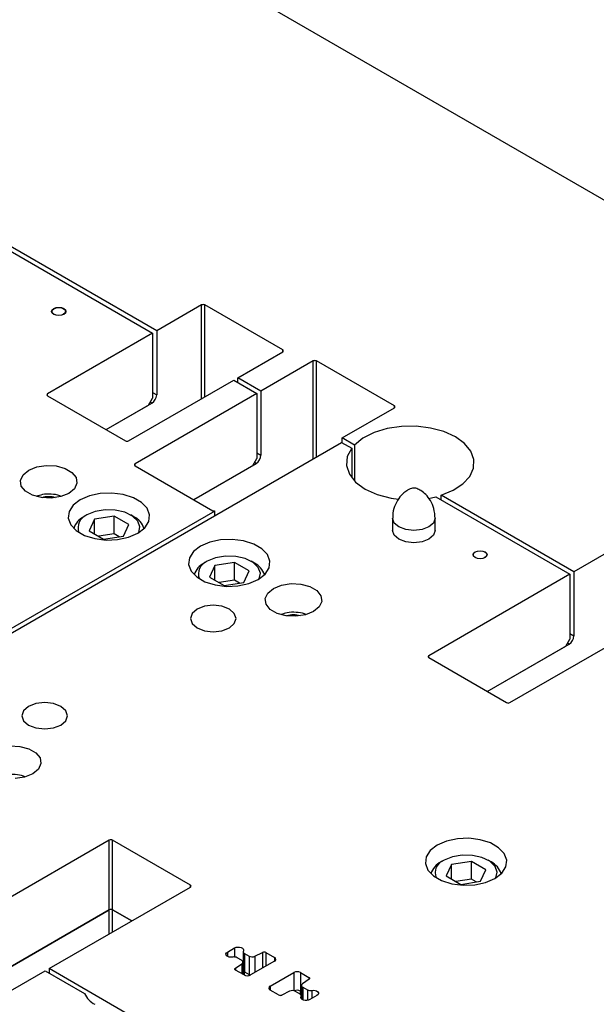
# Model space of a CAD drawing. Header units: inches. Extents: x 1802 to 2468, y -253 to -72.
# Tile 524 of 570: x 2337.61 to 2340.15, y -95.98 to -91.64. Entities that reach past the tile are written whole.
import ezdxf

# ---------------------------------------------------------------- set-up
doc = ezdxf.new("R2010")
doc.units = ezdxf.units.IN
doc.header["$LTSCALE"] = 0.5
doc.header["$MEASUREMENT"] = 0
for name, color, linetype in [('ST1-M-S', 193, 'Continuous'), ('ST2-M-S', 193, 'Continuous'), ('SVE-M-S', 8, 'Continuous')]:
    doc.layers.add(name, color=color, linetype=linetype)

msp = doc.modelspace()

# ---------------------------------------------------------------- linework, layer by layer
at = {"layer": 'ST1-M-S', "linetype": 'Continuous', "lineweight": 25}
for p, q in [((2337.10424, -90.66233), (2344.0019, -94.64426)), ((2337.10617, -92.39831), (2338.19181, -93.02504)), ((2338.20949, -93.01483), (2337.12982, -92.39155)), ((2337.74665, -92.92911), (2337.74905, -92.92215)), ((2337.74905, -92.92215), (2337.75588, -92.91625)), ((2337.75588, -92.91625), (2337.7661, -92.91231)), ((2337.7661, -92.91231), (2337.77815, -92.91092)), ((2337.77815, -92.91092), (2337.79021, -92.91231)), ((2337.79021, -92.91231), (2337.80043, -92.91625)), ((2337.80043, -92.91625), (2337.80726, -92.92215)), ((2337.80726, -92.92215), (2337.80965, -92.92911)), ((2338.40748, -92.90054), (2338.20949, -93.01483)), ((2338.40748, -93.31282), (2338.40748, -92.90054)), ((2338.76457, -93.09851), (2338.42162, -92.90054)), ((2338.42162, -93.30466), (2338.42162, -92.90054)), ((2337.74905, -92.93607), (2337.74665, -92.92911)), ((2337.75588, -92.94197), (2337.74905, -92.93607)), ((2337.7661, -92.94591), (2337.75588, -92.94197)), ((2337.77815, -92.94729), (2337.7661, -92.94591)), ((2337.79021, -92.94591), (2337.77815, -92.94729)), ((2337.80043, -92.94197), (2337.79021, -92.94591)), ((2337.80726, -92.93607), (2337.80043, -92.94197)), ((2337.80965, -92.92911), (2337.80726, -92.93607)), ((2338.20949, -93.01483), (2338.20949, -93.29654)), ((2338.19181, -93.02504), (2337.72866, -93.29241)), ((2338.19181, -93.02504), (2338.19181, -93.31083)), ((2338.76457, -93.10668), (2338.76457, -93.09851)), ((2338.56658, -93.22098), (2338.76457, -93.10668)), ((2338.89947, -93.14718), (2338.66911, -93.28016)), ((2338.89947, -93.57783), (2338.89947, -93.14718)), ((2339.25656, -93.34516), (2338.91361, -93.14718)), ((2338.91361, -93.56967), (2338.91361, -93.14718)), ((2338.08575, -93.49855), (2338.5489, -93.23118)), ((2338.5489, -93.23118), (2338.65143, -93.29037)), ((2338.66911, -93.28016), (2338.56658, -93.22098)), ((2338.56658, -93.24139), (2338.56658, -93.22098)), ((2337.72866, -93.30058), (2337.72866, -93.29241)), ((2337.72866, -93.30058), (2338.0716, -93.49855)), ((2338.65143, -93.29037), (2338.11458, -93.60029)), ((2338.17413, -93.34145), (2338.19181, -93.31083)), ((2338.19181, -93.28633), (2338.20949, -93.29654)), ((2338.65143, -93.29037), (2338.65143, -93.57616)), ((2338.66911, -93.28016), (2338.66911, -93.56187)), ((2337.98679, -93.44959), (2338.18828, -93.33328)), ((2337.98679, -93.44959), (2338.17413, -93.34145)), ((2338.18828, -93.33328), (2338.1812, -93.3292)), ((2339.0262, -93.48631), (2339.25656, -93.35332)), ((2339.25656, -93.35332), (2339.25656, -93.34516)), ((2339.22475, -93.44505), (2339.16733, -93.46257)), ((2339.28759, -93.43559), (2339.22475, -93.44505)), ((2339.35251, -93.4347), (2339.28759, -93.43559)), ((2339.41606, -93.44242), (2339.35251, -93.4347)), ((2339.47486, -93.45834), (2339.41606, -93.44242)), ((2339.08056, -93.51769), (2339.0262, -93.48631)), ((2339.0262, -93.50672), (2339.0262, -93.48631)), ((2339.1184, -93.48722), (2339.08056, -93.51769)), ((2339.16733, -93.46257), (2339.1184, -93.48722)), ((2339.52577, -93.48161), (2339.47486, -93.45834)), ((2339.56609, -93.511), (2339.52577, -93.48161)), ((2336.37278, -95.03646), (2339.02443, -93.5057)), ((2339.02443, -93.5057), (2339.06885, -93.53134)), ((2339.06885, -93.53134), (2339.04942, -93.56854)), ((2339.06885, -93.53134), (2339.06885, -93.6617)), ((2339.08056, -93.51769), (2339.08056, -93.67536)), ((2339.59366, -93.54495), (2339.56609, -93.511)), ((2338.63375, -93.60678), (2338.65143, -93.57616)), ((2338.65143, -93.55167), (2338.66911, -93.56187)), ((2339.04942, -93.56854), (2339.04584, -93.60733)), ((2339.60703, -93.58163), (2339.59366, -93.54495)), ((2337.64557, -93.62816), (2337.68113, -93.61378)), ((2337.68113, -93.61378), (2337.72307, -93.6073)), ((2337.72307, -93.6073), (2337.76631, -93.60948)), ((2337.76631, -93.60948), (2337.80566, -93.62007)), ((2337.80566, -93.62007), (2337.83635, -93.63779)), ((2338.11458, -93.60845), (2338.11458, -93.60029)), ((2338.11458, -93.60845), (2338.45753, -93.80643)), ((2338.37272, -93.75747), (2338.6479, -93.59861)), ((2338.37272, -93.75747), (2338.63375, -93.60678)), ((2338.6479, -93.59861), (2338.64082, -93.59453)), ((2339.04584, -93.60733), (2339.05831, -93.6455)), ((2339.5891, -93.65539), (2339.60549, -93.61911)), ((2339.60549, -93.61911), (2339.60703, -93.58163)), ((2337.60944, -93.6729), (2337.62067, -93.64869)), ((2337.62067, -93.64869), (2337.64557, -93.62816)), ((2337.83635, -93.63779), (2337.8547, -93.66051)), ((2337.8547, -93.66051), (2337.85848, -93.68547)), ((2339.05831, -93.6455), (2339.08611, -93.68088)), ((2339.55875, -93.68853), (2339.5891, -93.65539)), ((2337.61322, -93.69786), (2337.60944, -93.6729)), ((2337.63157, -93.72057), (2337.61322, -93.69786)), ((2337.85848, -93.68547), (2337.84725, -93.70968)), ((2339.08611, -93.68088), (2339.12767, -93.71143)), ((2339.51605, -93.71678), (2339.55875, -93.68853)), ((2337.66226, -93.7383), (2337.63157, -93.72057)), ((2337.70161, -93.74889), (2337.66226, -93.7383)), ((2337.74485, -93.75107), (2337.70161, -93.74889)), ((2337.78679, -93.74458), (2337.74485, -93.75107)), ((2337.82235, -93.73021), (2337.78679, -93.74458)), ((2337.84725, -93.70968), (2337.82235, -93.73021)), ((2337.9131, -93.74131), (2337.8722, -93.75899)), ((2337.96097, -93.73101), (2337.9131, -93.74131)), ((2338.01193, -93.7289), (2337.96097, -93.73101)), ((2338.06185, -93.73517), (2338.01193, -93.7289)), ((2338.1067, -93.74931), (2338.06185, -93.73517)), ((2338.14282, -93.77016), (2338.1067, -93.74931)), ((2339.12767, -93.71143), (2339.1806, -93.73542)), ((2339.1806, -93.73542), (2339.24188, -93.75147)), ((2339.24188, -93.75147), (2339.27474, -93.75623)), ((2339.40696, -93.75229), (2339.43963, -93.74538)), ((2339.43963, -93.74538), (2340.03029, -94.08637)), ((2339.46328, -93.73863), (2339.51605, -93.71678)), ((2340.04797, -94.07616), (2339.46328, -93.73863)), ((2339.46328, -93.75904), (2339.46328, -93.73863)), ((2337.84158, -93.7826), (2337.82373, -93.81023)), ((2337.8722, -93.75899), (2337.84158, -93.7826)), ((2338.16731, -93.79605), (2338.14282, -93.77016)), ((2338.46523, -93.80811), (2336.89663, -94.71364)), ((2337.82373, -93.81023), (2337.82008, -93.83965)), ((2338.17817, -93.82487), (2338.16731, -93.79605)), ((2338.17452, -93.85429), (2338.17817, -93.82487)), ((2338.46523, -93.82852), (2338.46523, -93.80811)), ((2337.82008, -93.83965), (2337.83094, -93.86847)), ((2337.83094, -93.86847), (2337.85543, -93.89436)), ((2338.12605, -93.90553), (2338.15667, -93.88192)), ((2338.15667, -93.88192), (2338.17452, -93.85429)), ((2337.85543, -93.89436), (2337.89155, -93.91522)), ((2337.89155, -93.91522), (2337.9364, -93.92935)), ((2338.03728, -93.93352), (2338.08515, -93.92321)), ((2338.08515, -93.92321), (2338.12605, -93.90553)), ((2339.25601, -93.9142), (2339.24888, -93.89349)), ((2339.27634, -93.93176), (2339.25601, -93.9142)), ((2339.42924, -93.9142), (2339.40892, -93.93176)), ((2339.43638, -93.89349), (2339.42924, -93.9142)), ((2337.9364, -93.92935), (2337.98632, -93.93562)), ((2337.98632, -93.93562), (2338.03728, -93.93352)), ((2338.40253, -93.96309), (2338.37191, -93.9867)), ((2338.44343, -93.94541), (2338.40253, -93.96309)), ((2338.4913, -93.93511), (2338.44343, -93.94541)), ((2338.54226, -93.933), (2338.4913, -93.93511)), ((2338.59218, -93.93927), (2338.54226, -93.933)), ((2338.63703, -93.95341), (2338.59218, -93.93927)), ((2338.67315, -93.97426), (2338.63703, -93.95341)), ((2339.30675, -93.94349), (2339.27634, -93.93176)), ((2339.34263, -93.94761), (2339.30675, -93.94349)), ((2339.3785, -93.94349), (2339.34263, -93.94761)), ((2339.40892, -93.93176), (2339.3785, -93.94349)), ((2338.37191, -93.9867), (2338.35406, -94.01434)), ((2338.69764, -94.00015), (2338.67315, -93.97426)), ((2338.7085, -94.02897), (2338.69764, -94.00015)), ((2339.60331, -94.00064), (2339.60567, -93.9938)), ((2339.60567, -94.00749), (2339.60331, -94.00064)), ((2339.60567, -93.9938), (2339.61239, -93.98799)), ((2339.61239, -94.0133), (2339.60567, -94.00749)), ((2339.61239, -93.98799), (2339.62245, -93.98411)), ((2339.62245, -93.98411), (2339.63431, -93.98275)), ((2339.63431, -93.98275), (2339.64617, -93.98411)), ((2339.64617, -93.98411), (2339.65623, -93.98799)), ((2339.65623, -93.98799), (2339.66295, -93.9938)), ((2339.66295, -94.00749), (2339.65623, -94.0133)), ((2339.66295, -93.9938), (2339.66531, -94.00064)), ((2339.66531, -94.00064), (2339.66295, -94.00749)), ((2340.22828, -93.97207), (2340.04797, -94.07616)), ((2338.35406, -94.01434), (2338.35041, -94.04376)), ((2338.35041, -94.04376), (2338.36127, -94.07258)), ((2338.70485, -94.05839), (2338.7085, -94.02897)), ((2339.62245, -94.01718), (2339.61239, -94.0133)), ((2339.63431, -94.01854), (2339.62245, -94.01718)), ((2339.64617, -94.01718), (2339.63431, -94.01854)), ((2339.65623, -94.0133), (2339.64617, -94.01718)), ((2338.36127, -94.07258), (2338.38576, -94.09846)), ((2338.38576, -94.09846), (2338.42188, -94.11932)), ((2338.65638, -94.10964), (2338.687, -94.08602)), ((2338.687, -94.08602), (2338.70485, -94.05839)), ((2340.03029, -94.08637), (2339.40804, -94.44559)), ((2340.03029, -94.08637), (2340.03029, -94.37216)), ((2340.04797, -94.07616), (2340.04797, -94.35787)), ((2338.42188, -94.11932), (2338.46673, -94.13345)), ((2338.46673, -94.13345), (2338.51665, -94.13972)), ((2338.51665, -94.13972), (2338.56761, -94.13762)), ((2338.56761, -94.13762), (2338.61548, -94.12731)), ((2338.61548, -94.12731), (2338.65638, -94.10964)), ((2338.72391, -94.14862), (2338.75947, -94.13424)), ((2338.75947, -94.13424), (2338.8014, -94.12776)), ((2338.8014, -94.12776), (2338.84465, -94.12994)), ((2338.84465, -94.12994), (2338.884, -94.14053)), ((2338.884, -94.14053), (2338.91469, -94.15825)), ((2338.68777, -94.19336), (2338.69901, -94.16915)), ((2338.69901, -94.16915), (2338.72391, -94.14862)), ((2338.91469, -94.15825), (2338.93304, -94.18097)), ((2338.93304, -94.18097), (2338.93682, -94.20593)), ((2338.42028, -94.22768), (2338.38768, -94.24026)), ((2338.45874, -94.22327), (2338.42028, -94.22768)), ((2338.4972, -94.22768), (2338.45874, -94.22327)), ((2338.52981, -94.24026), (2338.4972, -94.22768)), ((2338.69156, -94.21832), (2338.68777, -94.19336)), ((2338.7099, -94.24103), (2338.69156, -94.21832)), ((2338.93682, -94.20593), (2338.92559, -94.23014)), ((2338.36589, -94.25908), (2338.35824, -94.28129)), ((2338.38768, -94.24026), (2338.36589, -94.25908)), ((2338.55159, -94.25908), (2338.52981, -94.24026)), ((2338.55924, -94.28129), (2338.55159, -94.25908)), ((2338.7406, -94.25876), (2338.7099, -94.24103)), ((2338.77995, -94.26935), (2338.7406, -94.25876)), ((2338.82319, -94.27153), (2338.77995, -94.26935)), ((2338.86513, -94.26504), (2338.82319, -94.27153)), ((2338.90069, -94.25067), (2338.86513, -94.26504)), ((2338.92559, -94.23014), (2338.90069, -94.25067)), ((2338.35824, -94.28129), (2338.36589, -94.30349)), ((2338.36589, -94.30349), (2338.38768, -94.32231)), ((2338.52981, -94.32231), (2338.55159, -94.30349)), ((2338.55159, -94.30349), (2338.55924, -94.28129)), ((2339.76512, -94.65173), (2340.38738, -94.29251)), ((2338.38768, -94.32231), (2338.42028, -94.33489)), ((2338.42028, -94.33489), (2338.45874, -94.3393)), ((2338.45874, -94.3393), (2338.4972, -94.33489)), ((2338.4972, -94.33489), (2338.52981, -94.32231)), ((2340.03029, -94.34766), (2340.04797, -94.35787)), ((2339.66617, -94.60277), (2340.02675, -94.39461)), ((2339.66617, -94.60277), (2340.01261, -94.40278)), ((2340.01261, -94.40278), (2340.03029, -94.37216)), ((2340.02675, -94.39461), (2340.01968, -94.39053)), ((2339.40804, -94.45375), (2339.40804, -94.44559)), ((2339.40804, -94.45375), (2339.75098, -94.65173)), ((2337.67782, -94.6563), (2337.64522, -94.66887)), ((2337.71628, -94.65188), (2337.67782, -94.6563)), ((2337.75474, -94.6563), (2337.71628, -94.65188)), ((2337.78735, -94.66887), (2337.75474, -94.6563)), ((2337.62343, -94.6877), (2337.61578, -94.7099)), ((2337.64522, -94.66887), (2337.62343, -94.6877)), ((2337.80913, -94.6877), (2337.78735, -94.66887)), ((2337.81678, -94.7099), (2337.80913, -94.6877)), ((2337.61578, -94.7099), (2337.62343, -94.7321)), ((2337.62343, -94.7321), (2337.64522, -94.75092)), ((2337.78735, -94.75092), (2337.80913, -94.7321)), ((2337.80913, -94.7321), (2337.81678, -94.7099)), ((2337.64522, -94.75092), (2337.67782, -94.7635)), ((2337.67782, -94.7635), (2337.71628, -94.76792)), ((2337.71628, -94.76792), (2337.75474, -94.7635)), ((2337.75474, -94.7635), (2337.78735, -94.75092)), ((2337.56397, -94.84212), (2337.60721, -94.8443)), ((2337.60721, -94.8443), (2337.64656, -94.85489)), ((2337.64656, -94.85489), (2337.67726, -94.87261)), ((2337.67726, -94.87261), (2337.6956, -94.89532)), ((2337.69939, -94.92029), (2337.68815, -94.9445)), ((2337.6956, -94.89532), (2337.69939, -94.92029)), ((2337.66325, -94.96503), (2337.62769, -94.9794)), ((2337.68815, -94.9445), (2337.66325, -94.96503)), ((2337.62769, -94.9794), (2337.58576, -94.98589)), ((2338.00089, -95.25791), (2337.37864, -95.61713)), ((2338.00089, -95.56412), (2338.00089, -95.25791)), ((2338.35798, -95.45589), (2338.01504, -95.25791)), ((2338.01504, -95.56412), (2338.01504, -95.25791)), ((2339.48641, -95.26187), (2339.44551, -95.27955)), ((2339.53428, -95.25157), (2339.48641, -95.26187)), ((2339.58524, -95.24946), (2339.53428, -95.25157)), ((2339.63517, -95.25573), (2339.58524, -95.24946)), ((2339.68001, -95.26987), (2339.63517, -95.25573)), ((2339.71613, -95.29072), (2339.68001, -95.26987)), ((2339.41489, -95.30316), (2339.39704, -95.33079)), ((2339.44551, -95.27955), (2339.41489, -95.30316)), ((2339.74062, -95.31661), (2339.71613, -95.29072)), ((2339.39704, -95.33079), (2339.3934, -95.36021)), ((2339.75148, -95.34543), (2339.74062, -95.31661)), ((2339.74784, -95.37485), (2339.75148, -95.34543)), ((2339.3934, -95.36021), (2339.40426, -95.38903)), ((2339.40426, -95.38903), (2339.42874, -95.41492)), ((2339.72998, -95.40248), (2339.74784, -95.37485)), ((2339.42874, -95.41492), (2339.46487, -95.43578)), ((2339.46487, -95.43578), (2339.50971, -95.44991)), ((2339.61059, -95.45408), (2339.65846, -95.44377)), ((2339.65846, -95.44377), (2339.69936, -95.42609)), ((2339.69936, -95.42609), (2339.72998, -95.40248)), ((2337.73573, -95.82328), (2338.35798, -95.46406)), ((2338.35798, -95.46406), (2338.35798, -95.45589)), ((2339.50971, -95.44991), (2339.55963, -95.45618)), ((2339.55963, -95.45618), (2339.61059, -95.45408)), ((2337.43879, -95.88861), (2338.00089, -95.56412)), ((2338.00089, -95.56412), (2337.43879, -95.88861)), ((2338.00089, -95.6702), (2338.00089, -95.56412)), ((2338.01504, -95.56412), (2338.09984, -95.61308)), ((2338.09984, -95.61308), (2338.01504, -95.56412)), ((2338.01504, -95.66204), (2338.01504, -95.56412)), ((2338.52125, -95.75009), (2338.55277, -95.73189)), ((2338.55277, -95.73189), (2338.55902, -95.72932)), ((2338.55277, -95.73189), (2338.55277, -95.77198)), ((2338.55902, -95.72932), (2338.5664, -95.72806)), ((2338.5664, -95.72806), (2338.57407, -95.72826)), ((2338.57407, -95.72826), (2338.58122, -95.72989)), ((2338.58122, -95.72989), (2338.58705, -95.73279)), ((2338.58705, -95.73279), (2338.59092, -95.73662)), ((2338.59092, -95.73662), (2338.59243, -95.74097)), ((2338.59243, -95.74097), (2338.59139, -95.74536)), ((2338.51461, -95.75795), (2338.51679, -95.7537)), ((2338.51496, -95.76238), (2338.51461, -95.75795)), ((2338.51779, -95.76651), (2338.51496, -95.76238)), ((2338.51679, -95.7537), (2338.52125, -95.75009)), ((2338.5228, -95.76987), (2338.51779, -95.76651)), ((2338.52125, -95.75009), (2338.52125, -95.76906)), ((2338.52943, -95.77211), (2338.5228, -95.76987)), ((2338.53697, -95.77298), (2338.52943, -95.77211)), ((2338.54458, -95.77238), (2338.53697, -95.77298)), ((2338.58389, -95.78674), (2338.56375, -95.77511)), ((2338.58614, -95.78831), (2338.58389, -95.78674)), ((2338.58786, -95.79009), (2338.58614, -95.78831)), ((2338.58898, -95.79202), (2338.58786, -95.79009)), ((2338.59053, -95.74863), (2338.59053, -95.83029)), ((2338.59612, -95.75643), (2338.61625, -95.76805)), ((2338.59612, -95.75643), (2338.59612, -95.83808)), ((2338.61625, -95.76805), (2338.61625, -95.8497)), ((2338.64202, -95.7687), (2338.67632, -95.75208)), ((2338.64202, -95.7687), (2338.64202, -95.84055)), ((2338.67632, -95.75208), (2338.67632, -95.82074)), ((2338.69063, -95.75244), (2338.72807, -95.77405)), ((2338.69063, -95.75244), (2338.69063, -95.81248)), ((2338.72807, -95.77405), (2338.72807, -95.79087)), ((2337.53774, -95.93757), (2337.71805, -95.83348)), ((2337.71805, -95.83348), (2337.89119, -95.93343)), ((2338.3971, -96.20508), (2337.73573, -95.82328)), ((2337.73573, -95.82328), (2337.73573, -95.84369)), ((2338.55375, -95.82561), (2338.55385, -95.82448)), ((2338.55402, -95.82674), (2338.55375, -95.82561)), ((2338.55385, -95.82448), (2338.55431, -95.82338)), ((2338.55464, -95.82781), (2338.55402, -95.82674)), ((2338.55431, -95.82338), (2338.55511, -95.82235)), ((2338.55559, -95.8288), (2338.55464, -95.82781)), ((2338.55511, -95.82235), (2338.55622, -95.82141)), ((2338.55685, -95.82967), (2338.55559, -95.8288)), ((2338.55622, -95.82141), (2338.58501, -95.80161)), ((2338.55622, -95.82141), (2338.55622, -95.82928)), ((2338.59428, -95.85128), (2338.55685, -95.82967)), ((2338.58501, -95.80161), (2338.58702, -95.79993)), ((2338.58501, -95.80161), (2338.58501, -95.84593)), ((2338.58702, -95.79993), (2338.58846, -95.79807)), ((2338.58846, -95.79807), (2338.58928, -95.79608)), ((2338.58946, -95.79405), (2338.58898, -95.79202)), ((2338.58928, -95.79608), (2338.58946, -95.79405)), ((2338.58948, -95.84851), (2338.58948, -95.79453)), ((2338.58948, -95.81648), (2338.59053, -95.8177)), ((2338.59053, -95.83036), (2338.59073, -95.84923)), ((2338.72807, -95.79087), (2338.62342, -95.85128)), ((2338.59612, -95.83808), (2338.61625, -95.8497)), ((2338.59622, -95.85227), (2338.59612, -95.83808)), ((2338.61629, -95.85397), (2338.61625, -95.8497)), ((2338.61625, -95.8497), (2338.61897, -95.85101)), ((2338.61897, -95.85101), (2338.62206, -95.852)), ((2338.62206, -95.852), (2338.62206, -95.852)), ((2338.70898, -95.90068), (2338.81363, -95.84027)), ((2338.81363, -95.84027), (2338.81363, -95.9209)), ((2338.84276, -95.84027), (2338.8802, -95.86188)), ((2338.84276, -95.84027), (2338.84276, -95.92192)), ((2338.88082, -95.87014), (2338.85204, -95.88994)), ((2338.8802, -95.86188), (2338.8802, -95.87057)), ((2338.8802, -95.86188), (2338.88145, -95.86275)), ((2338.88194, -95.86921), (2338.88082, -95.87014)), ((2338.88145, -95.86275), (2338.88241, -95.86374)), ((2338.88274, -95.86817), (2338.88194, -95.86921)), ((2338.88241, -95.86374), (2338.88303, -95.86481)), ((2338.8832, -95.86707), (2338.88274, -95.86817)), ((2338.88303, -95.86481), (2338.88329, -95.86594)), ((2338.88329, -95.86594), (2338.8832, -95.86707)), ((2338.70898, -95.90068), (2338.70898, -95.9175)), ((2338.74642, -95.93911), (2338.70898, -95.9175)), ((2338.84757, -95.89702), (2338.84757, -95.95673)), ((2338.84776, -95.89547), (2338.84759, -95.8975)), ((2338.84759, -95.8975), (2338.84807, -95.89953)), ((2338.84858, -95.89348), (2338.84776, -95.89547)), ((2338.84807, -95.89953), (2338.84919, -95.90146)), ((2338.85003, -95.89162), (2338.84858, -95.89348)), ((2338.84919, -95.90146), (2338.8509, -95.90324)), ((2338.85204, -95.88994), (2338.85003, -95.89162)), ((2338.8509, -95.90324), (2338.85316, -95.90481)), ((2338.85316, -95.90481), (2338.8733, -95.91644)), ((2338.85316, -95.90481), (2338.85316, -95.96057)), ((2338.8733, -95.91644), (2338.8733, -95.96321)), ((2338.89246, -95.91917), (2338.90008, -95.91857)), ((2338.89246, -95.91917), (2338.89246, -95.95494)), ((2338.90008, -95.91857), (2338.90761, -95.91944)), ((2338.90761, -95.91944), (2338.91425, -95.92168)), ((2338.79503, -95.92285), (2338.76072, -95.93947)), ((2338.84093, -95.93512), (2338.82079, -95.9235)), ((2338.84276, -95.92192), (2338.84757, -95.92469)), ((2338.84287, -95.93644), (2338.84276, -95.92192)), ((2338.84462, -95.95058), (2338.84566, -95.94619)), ((2338.84612, -95.95494), (2338.84462, -95.95058)), ((2338.84566, -95.94619), (2338.84566, -95.95416)), ((2338.85, -95.95877), (2338.84612, -95.95494)), ((2338.84652, -95.9555), (2338.84652, -95.94292)), ((2338.85583, -95.96166), (2338.85, -95.95877)), ((2338.86298, -95.96329), (2338.85583, -95.96166)), ((2338.87065, -95.96349), (2338.86298, -95.96329)), ((2338.87802, -95.96223), (2338.87065, -95.96349)), ((2338.88428, -95.95966), (2338.87802, -95.96223)), ((2338.9158, -95.94146), (2338.88428, -95.95966)), ((2338.91425, -95.92168), (2338.91926, -95.92504)), ((2338.92026, -95.93785), (2338.9158, -95.94146)), ((2338.91926, -95.92504), (2338.92209, -95.92917)), ((2338.92244, -95.9336), (2338.92026, -95.93785)), ((2338.92209, -95.92917), (2338.92244, -95.9336))]:
    msp.add_line(p, q, dxfattribs=at)
for centre, radius, start, end in [((2338.41455, -92.91418), 0.01537, 62.60967, 117.39033), ((2338.76302, -93.1026), 0.00437, 290.78342, 69.21658), ((2338.90654, -93.16083), 0.01537, 62.60967, 117.39033), ((2337.73021, -93.29649), 0.00437, 110.78342, 249.21658), ((2338.16343, -93.29444), 0.0461, 302.60548, 357.39452), ((2339.25501, -93.34924), 0.00437, 290.78342, 69.21658), ((2338.07867, -93.48491), 0.01537, 242.60967, 297.39033), ((2338.62305, -93.55978), 0.0461, 302.60548, 357.39452), ((2338.11613, -93.60437), 0.00437, 110.78342, 249.21658), ((2338.4644, -93.79343), 0.0147, 242.14682, 273.23579), ((2340.00191, -94.35577), 0.0461, 302.60548, 357.39452), ((2339.40958, -94.44967), 0.00437, 110.78342, 249.21658), ((2339.75805, -94.63808), 0.01537, 242.60967, 297.39033), ((2338.00796, -95.27156), 0.01537, 62.60967, 117.39033), ((2338.35643, -95.45997), 0.00437, 290.78342, 69.21658), ((2338.00796, -95.57776), 0.01537, 62.60967, 117.39033), ((2338.00796, -95.57776), 0.01537, 62.60967, 117.39033), ((2338.59899, -95.74866), 0.00828, 156.57603, 249.70444), ((2338.55024, -95.8013), 0.02947, 62.71828, 101.07009), ((2338.62981, -95.74167), 0.02966, 242.80519, 294.30715), ((2338.6831, -95.76709), 0.01647, 62.80519, 114.30715), ((2338.72488, -95.78246), 0.00899, 290.78342, 69.21658), ((2338.60007, -95.82934), 0.00959, 185.65195, 245.66819), ((2338.60885, -95.82317), 0.03166, 242.60967, 297.39033), ((2338.8282, -95.86838), 0.03166, 62.60967, 117.39033), ((2338.71217, -95.90909), 0.00899, 110.78342, 249.21658), ((2338.80724, -95.94988), 0.02966, 62.80519, 114.30715), ((2338.82813, -95.95037), 0.03199, 62.78332, 114.27175), ((2338.88681, -95.89025), 0.02947, 242.71828, 281.07009), ((2337.98607, -95.88652), 0.10584, 206.30959, 242.5329), ((2338.75394, -95.92446), 0.01647, 242.80519, 294.30715), ((2338.83806, -95.9429), 0.00828, 336.57603, 69.70444)]:
    msp.add_arc(centre, radius, start, end, dxfattribs=at)
at = {"layer": 'ST2-M-S', "linetype": 'Continuous', "lineweight": 25}
for p, q in [((2339.24888, -93.84001), (2339.24888, -93.89349)), ((2339.25601, -93.86072), (2339.24888, -93.84003)), ((2339.27634, -93.87828), (2339.25601, -93.86072)), ((2339.30675, -93.89001), (2339.27634, -93.87828)), ((2339.40892, -93.87828), (2339.3785, -93.89001)), ((2339.42924, -93.86072), (2339.40892, -93.87828)), ((2339.43638, -93.84001), (2339.42924, -93.86072)), ((2339.43638, -93.89349), (2339.43638, -93.84001)), ((2339.34263, -93.89413), (2339.30675, -93.89001)), ((2339.3785, -93.89001), (2339.34263, -93.89413))]:
    msp.add_line(p, q, dxfattribs=at)
for points, knots in [([(2339.43625, -93.83995), (2339.43515, -93.82556), (2339.43305, -93.79813), (2339.41714, -93.7624), (2339.3968, -93.73567), (2339.37581, -93.71828), (2339.35769, -93.70952), (2339.34894, -93.707), (2339.34365, -93.70664), (2339.34234, -93.70662), (2339.34111, -93.70666), (2339.33928, -93.70682), (2339.33084, -93.70809), (2339.32254, -93.71223), (2339.31518, -93.71589)], [0, 0, 0, 0, 0.1939623, 0.369429, 0.524156, 0.6568631, 0.7618534, 0.8292447, 0.836332, 0.840962, 0.8459092, 0.8527999, 0.8696083, 1, 1, 1, 1]), ([(2339.31518, -93.71589), (2339.30963, -93.71954), (2339.29503, -93.72912), (2339.27372, -93.75309), (2339.25662, -93.78753), (2339.24807, -93.81824), (2339.24978, -93.83598), (2339.25016, -93.83999)], [0, 0, 0, 0, 0.1461387, 0.3845867, 0.6461852, 0.9200802, 1, 1, 1, 1])]:
    msp.add_open_spline(points, degree=3, knots=knots, dxfattribs=at)
at = {"layer": 'SVE-M-S', "linetype": 'Continuous', "lineweight": 25}
for p, q in [((2337.74815, -92.92911), (2337.75044, -92.92248)), ((2337.75044, -92.92248), (2337.75694, -92.91686)), ((2337.75694, -92.91686), (2337.76667, -92.91311)), ((2337.76667, -92.91311), (2337.77815, -92.91179)), ((2337.77815, -92.91179), (2337.78963, -92.91311)), ((2337.78963, -92.91311), (2337.79937, -92.91686)), ((2337.79937, -92.91686), (2337.80587, -92.92248)), ((2337.80587, -92.92248), (2337.80815, -92.92911)), ((2337.74815, -92.92911), (2337.74815, -92.93465)), ((2337.75044, -92.93574), (2337.74815, -92.92911)), ((2337.75694, -92.94136), (2337.75044, -92.93574)), ((2337.76667, -92.94511), (2337.75694, -92.94136)), ((2337.77815, -92.94643), (2337.76667, -92.94511)), ((2337.78963, -92.94511), (2337.77815, -92.94643)), ((2337.79937, -92.94136), (2337.78963, -92.94511)), ((2337.80587, -92.93574), (2337.79937, -92.94136)), ((2337.80815, -92.92911), (2337.80587, -92.93574)), ((2337.80815, -92.93465), (2337.80815, -92.92911)), ((2337.90224, -93.82534), (2337.8888, -93.8331)), ((2337.93896, -93.8102), (2337.90225, -93.82533)), ((2338.02247, -93.83095), (2337.93534, -93.84443)), ((2337.98218, -93.80277), (2337.93896, -93.8102)), ((2338.02724, -93.80385), (2337.98218, -93.80277)), ((2338.08626, -93.86777), (2338.02247, -93.83095)), ((2338.02247, -93.90852), (2338.02247, -93.83095)), ((2338.06925, -93.81331), (2338.02724, -93.80385)), ((2338.10367, -93.83014), (2338.06925, -93.81331)), ((2338.10945, -93.8331), (2338.09601, -93.82534)), ((2338.12675, -93.8525), (2338.10367, -93.83014)), ((2337.93534, -93.84443), (2337.91199, -93.89473)), ((2337.93534, -93.90821), (2337.93534, -93.84443)), ((2338.06291, -93.91808), (2338.08626, -93.86777)), ((2338.13601, -93.87798), (2338.12675, -93.8525)), ((2338.13109, -93.90251), (2338.13601, -93.87798)), ((2337.91199, -93.89473), (2337.97578, -93.93156)), ((2338.02247, -93.90852), (2337.95418, -93.91909)), ((2337.97578, -93.93156), (2338.06291, -93.91808)), ((2338.04408, -93.92099), (2338.02247, -93.90852)), ((2338.51251, -94.00687), (2338.46929, -94.0143)), ((2338.55757, -94.00795), (2338.51251, -94.00687)), ((2338.59958, -94.01741), (2338.55757, -94.00795)), ((2339.60431, -94.00064), (2339.60659, -93.99402)), ((2339.60431, -94.00064), (2339.60431, -94.00515)), ((2339.60659, -94.00727), (2339.60431, -94.00064)), ((2339.60659, -93.99402), (2339.6131, -93.9884)), ((2339.6131, -94.01289), (2339.60659, -94.00727)), ((2339.6131, -93.9884), (2339.62283, -93.98464)), ((2339.62283, -93.98464), (2339.63431, -93.98333)), ((2339.63431, -93.98333), (2339.64579, -93.98464)), ((2339.64579, -93.98464), (2339.65552, -93.9884)), ((2339.65552, -93.9884), (2339.66203, -93.99402)), ((2339.66203, -94.00727), (2339.65552, -94.01289)), ((2339.66203, -93.99402), (2339.66431, -94.00064)), ((2339.66431, -94.00064), (2339.66203, -94.00727)), ((2339.66431, -94.00515), (2339.66431, -94.00064)), ((2338.43257, -94.02944), (2338.41913, -94.0372)), ((2338.46929, -94.0143), (2338.43258, -94.02943)), ((2338.46567, -94.04853), (2338.44232, -94.09883)), ((2338.5528, -94.03505), (2338.46567, -94.04853)), ((2338.46567, -94.11231), (2338.46567, -94.04853)), ((2338.61659, -94.07188), (2338.5528, -94.03505)), ((2338.5528, -94.11262), (2338.5528, -94.03505)), ((2338.634, -94.03424), (2338.59958, -94.01741)), ((2338.63978, -94.0372), (2338.62634, -94.02944)), ((2338.65708, -94.05661), (2338.634, -94.03424)), ((2339.62283, -94.01665), (2339.6131, -94.01289)), ((2339.63431, -94.01796), (2339.62283, -94.01665)), ((2339.64579, -94.01665), (2339.63431, -94.01796)), ((2339.65552, -94.01289), (2339.64579, -94.01665)), ((2338.44232, -94.09883), (2338.50611, -94.13566)), ((2338.59324, -94.12218), (2338.61659, -94.07188)), ((2338.66634, -94.08209), (2338.65708, -94.05661)), ((2338.66142, -94.10661), (2338.66634, -94.08209)), ((2338.5528, -94.11262), (2338.48451, -94.12319)), ((2338.50611, -94.13566), (2338.59324, -94.12218)), ((2338.57441, -94.12509), (2338.5528, -94.11262)), ((2339.47555, -95.3459), (2339.46211, -95.35366)), ((2339.51227, -95.33076), (2339.47556, -95.34589)), ((2339.59579, -95.35151), (2339.50865, -95.36499)), ((2339.55549, -95.32333), (2339.51227, -95.33076)), ((2339.60055, -95.32441), (2339.55549, -95.32333)), ((2339.65957, -95.38833), (2339.59579, -95.35151)), ((2339.59579, -95.42908), (2339.59579, -95.35151)), ((2339.64257, -95.33387), (2339.60055, -95.32441)), ((2339.67698, -95.3507), (2339.64257, -95.33387)), ((2339.68276, -95.35366), (2339.66933, -95.3459)), ((2339.70007, -95.37306), (2339.67698, -95.3507)), ((2339.50865, -95.36499), (2339.4853, -95.41529)), ((2339.50865, -95.42877), (2339.50865, -95.36499)), ((2339.63623, -95.43864), (2339.65957, -95.38833)), ((2339.70932, -95.39855), (2339.70007, -95.37306)), ((2339.7044, -95.42307), (2339.70932, -95.39855)), ((2339.4853, -95.41529), (2339.54909, -95.45212)), ((2339.59579, -95.42908), (2339.52749, -95.43965)), ((2339.54909, -95.45212), (2339.63623, -95.43864)), ((2339.61739, -95.44155), (2339.59579, -95.42908))]:
    msp.add_line(p, q, dxfattribs=at)
for centre, radius, start, end in [((2337.73396, -93.8478), 0.103, 73.1105, 106.8895), ((2337.92269, -93.90695), 0.08126, 114.63963, 164.24373), ((2337.92145, -93.88062), 0.05853, 109.14801, 201.9564), ((2338.07273, -93.90946), 0.08474, 17.49213, 64.31875), ((2338.45302, -94.11105), 0.08126, 114.63963, 164.24373), ((2338.45178, -94.08472), 0.05853, 109.14801, 201.9564), ((2338.60334, -94.11323), 0.08431, 16.71258, 64.39249), ((2338.8123, -94.36826), 0.103, 73.1105, 106.8895), ((2339.49601, -95.42751), 0.08126, 114.63963, 164.24373), ((2339.49476, -95.40118), 0.05853, 109.14801, 201.9564), ((2339.64633, -95.42968), 0.08431, 16.71258, 64.39249)]:
    msp.add_arc(centre, radius, start, end, dxfattribs=at)
for points in [[(2337.78812, -93.7433), (2337.78616, -93.74238), (2337.77322, -93.7363), (2337.74472, -93.73302), (2337.70893, -93.73345), (2337.68823, -93.74065), (2337.67964, -93.74364)], [(2338.86646, -94.26376), (2338.8645, -94.26284), (2338.85156, -94.25676), (2338.82306, -94.25348), (2338.78727, -94.25391), (2338.76657, -94.26111), (2338.75798, -94.2641)], [(2337.62902, -94.97812), (2337.62706, -94.97719), (2337.61412, -94.97112), (2337.58562, -94.96784), (2337.54983, -94.96826), (2337.52913, -94.97547), (2337.52054, -94.97846)]]:
    msp.add_open_spline(points, degree=3, knots=[0, 0, 0, 0, 0.0605263, 0.3993926, 0.7507264, 1, 1, 1, 1], dxfattribs=at)

doc.saveas('drawing.dxf')
